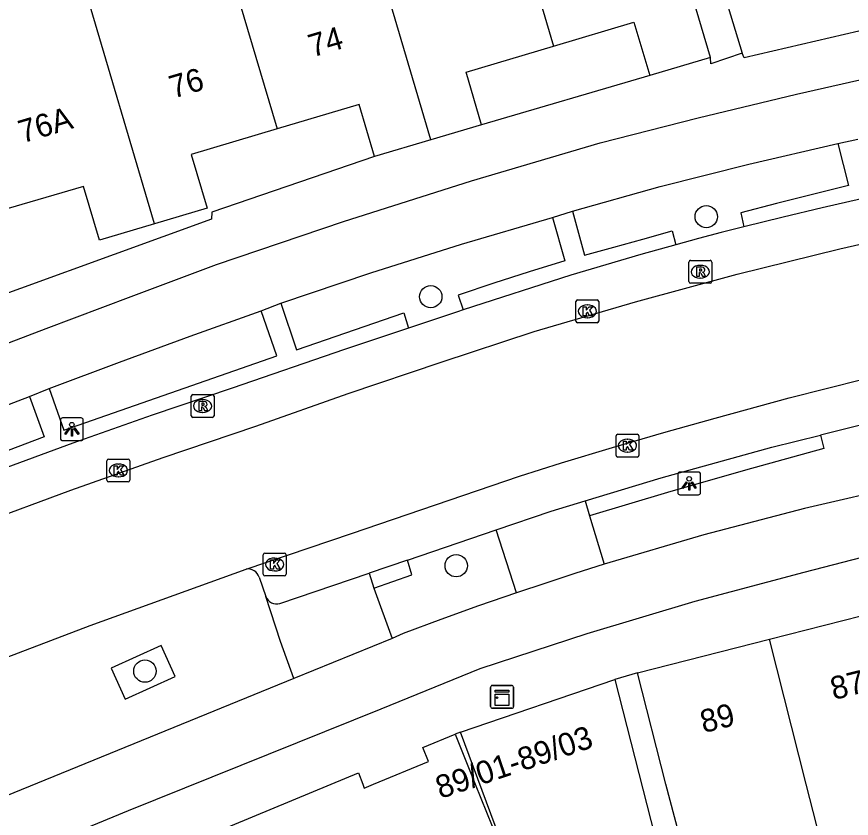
# Model space of a CAD drawing. Extents: x 158087 to 159494, y 382905 to 383981.
# Drawn here: x 159004.1 to 159040.66, y 383248.51 to 383283.61 of the extents above; entities that cross this region are included whole.
import ezdxf

# ---------------------------------------------------------------- set-up
doc = ezdxf.new("R2010")
doc.units = 0
for name, color, linetype in [('IMGEO_Boom', 7, 'Continuous'), ('IMGEO_Fietspad_gesloten', 7, 'Continuous'), ('IMGEO_Kast', 7, 'Continuous'), ('IMGEO_Kolk', 7, 'Continuous'), ('IMGEO_Lichtpunt', 7, 'Continuous'), ('IMGEO_Pand', 7, 'Continuous'), ('IMGEO_Pand_nummerreeks', 7, 'Continuous'), ('IMGEO_Parkeervlak_open', 7, 'Continuous'), ('IMGEO_Rijbaan_lokaal_gesloten', 7, 'Continuous'), ('IMGEO_Rijbaan_lokaal_open', 7, 'Continuous'), ('IMGEO_Rioolput', 7, 'Continuous'), ('IMGEO_Voetpad_open', 7, 'Continuous')]:
    doc.layers.add(name, color=color, linetype=linetype)

msp = doc.modelspace()

# ---------------------------------------------------------------- linework, layer by layer
at = {"layer": 'IMGEO_Boom'}
for centre in [(159034.307, 383274.853), (159022.24, 383271.349), (159023.355, 383259.57), (159009.721, 383254.956)]:
    msp.add_circle(centre, 0.489, dxfattribs=at)
at = {"layer": 'IMGEO_Fietspad_gesloten'}
for points in [[(158975.327, 383257.641), (158976.201, 383258.014), (158988.479, 383263.309), (158992.867, 383265.076), (158997.265, 383266.818), (159001.672, 383268.534), (159005.395, 383269.952), (159009.122, 383271.358), (159012.854, 383272.752), (159018.421, 383274.644), (159024.026, 383276.423), (159029.665, 383278.087), (159033.955, 383279.18), (159038.259, 383280.214), (159042.577, 383281.192), (159047.777, 383282.332), (159052.986, 383283.43), (159058.204, 383284.486), (159081.026, 383289.212), (159088.622, 383290.803), (159103.06, 383293.763), (159128.725, 383299.057), (159139.799, 383301.576), (159148.667, 383303.683)], [(158983.111, 383238.281), (159003.122, 383246.429), (159009.006, 383248.848), (159020.072, 383253.3), (159024.411, 383255.076), (159029.098, 383256.609), (159033.826, 383258.014), (159038.591, 383259.288), (159043.68, 383260.604), (159048.777, 383261.889), (159053.882, 383263.144), (159058.345, 383264.24), (159062.811, 383265.325), (159067.279, 383266.4), (159070.408, 383267.13), (159072.975, 383267.728), (159075.552, 383268.285), (159078.138, 383268.801), (159094.173, 383272.132), (159119.362, 383277.308), (159135.301, 383280.668), (159144.389, 383282.718)], [(159028.443, 383275.093), (159032.294, 383276.167), (159036.169, 383277.153), (159040.065, 383278.05)], [(159040.065, 383278.05), (159040.944, 383278.25)], [(159027.566, 383274.818), (159028.443, 383275.093)], [(159015.677, 383271.073), (159019.617, 383272.395), (159023.58, 383273.644), (159027.566, 383274.818)], [(159014.806, 383270.736), (159015.677, 383271.073)], [(159005.522, 383267.324), (159008.61, 383268.48), (159011.705, 383269.618), (159014.806, 383270.736)], [(159004.66, 383266.972), (159005.522, 383267.324)], [(158986.798, 383259.908), (158991.108, 383261.715), (158994.945, 383263.222), (158998.177, 383264.489), (159001.415, 383265.739), (159004.66, 383266.972)], [(159043.036, 383263.093), (159038.604, 383262.069), (159034.205, 383260.916), (159029.841, 383259.635)], [(159029.841, 383259.635), (159028.555, 383259.23), (159027.274, 383258.813), (159025.995, 383258.385)], [(159025.995, 383258.385), (159024.336, 383257.808), (159022.683, 383257.212), (159021.037, 383256.597), (159020.55, 383256.378)], [(159016.245, 383254.63), (158999.03, 383247.605), (158995.553, 383246.152), (158984.564, 383241.647)]]:
    msp.add_lwpolyline(points, dxfattribs=at)
at = {"layer": 'IMGEO_Kast'}
for p, q in [((159024.938, 383254.328), (159025.779, 383254.328)), ((159025.779, 383254.328), (159024.938, 383254.328)), ((159025.863, 383254.253), (159025.863, 383253.412)), ((159025.863, 383253.412), (159025.863, 383254.253)), ((159024.863, 383253.403), (159024.863, 383254.244)), ((159024.863, 383254.244), (159024.863, 383253.403)), ((159025.788, 383253.328), (159024.947, 383253.328)), ((159024.947, 383253.328), (159025.788, 383253.328))]:
    msp.add_line(p, q, dxfattribs=at)
for points in [[(159025.058, 383254.118), (159025.658, 383254.118), (159025.658, 383254.033), (159025.058, 383254.033), (159025.058, 383254.118)], [(159025.058, 383253.943), (159025.658, 383253.943), (159025.658, 383253.454), (159025.058, 383253.454), (159025.058, 383253.943)]]:
    msp.add_lwpolyline(points, dxfattribs=at)
msp.add_circle((159025.142, 383253.792), 0.0377, dxfattribs=at)
for centre, start, end in [((159024.941, 383254.25), 92.4484, 184.2845), ((159024.941, 383254.25), 92.4484, 184.2845), ((159025.785, 383254.25), 2.4484, 94.2845), ((159025.785, 383254.25), 2.4484, 94.2845), ((159024.941, 383253.406), 182.4484, 274.2845), ((159024.941, 383253.406), 182.4484, 274.2845), ((159025.785, 383253.406), 272.4484, 4.2845), ((159025.785, 383253.406), 272.4484, 4.2845)]:
    msp.add_arc(centre, 0.0779, start, end, dxfattribs=at)
at = {"layer": 'IMGEO_Kolk'}
for p, q in [((159028.599, 383270.284), (159028.599, 383271.136)), ((159028.674, 383271.21), (159029.526, 383271.21)), ((159029.6, 383271.136), (159029.6, 383270.284)), ((159029.087, 383270.99), (159029.112, 383270.99)), ((159029.11, 383270.43), (159029.085, 383270.43)), ((159029.526, 383270.21), (159028.674, 383270.21)), ((159030.355, 383264.4), (159030.355, 383265.252)), ((159030.43, 383265.326), (159031.282, 383265.326)), ((159031.356, 383265.252), (159031.356, 383264.4)), ((159030.843, 383265.106), (159030.868, 383265.106)), ((159030.866, 383264.546), (159030.841, 383264.546)), ((159008.058, 383263.314), (159008.058, 383264.166)), ((159008.133, 383264.24), (159008.985, 383264.24)), ((159009.059, 383264.166), (159009.059, 383263.314)), ((159031.282, 383264.326), (159030.43, 383264.326)), ((159008.546, 383264.02), (159008.571, 383264.02)), ((159008.569, 383263.46), (159008.544, 383263.46)), ((159008.985, 383263.24), (159008.133, 383263.24)), ((159014.979, 383260.123), (159015.831, 383260.123)), ((159014.904, 383259.197), (159014.904, 383260.049)), ((159015.392, 383259.903), (159015.417, 383259.903)), ((159015.905, 383260.049), (159015.905, 383259.197)), ((159015.831, 383259.123), (159014.979, 383259.123)), ((159015.415, 383259.343), (159015.39, 383259.343))]:
    msp.add_line(p, q, dxfattribs=at)
for points in [[(159028.599, 383270.284), (159028.599, 383271.136)], [(159028.674, 383271.21), (159029.526, 383271.21)], [(159029.6, 383271.136), (159029.6, 383270.284)], [(159028.92, 383270.91), (159029.043, 383270.91), (159029.043, 383270.759), (159029.173, 383270.91), (159029.337, 383270.91), (159029.191, 383270.759), (159029.344, 383270.51), (159029.192, 383270.51), (159029.107, 383270.674), (159029.043, 383270.607), (159029.043, 383270.51), (159028.92, 383270.51), (159028.92, 383270.91)], [(159029.526, 383270.21), (159028.674, 383270.21)], [(159030.355, 383264.4), (159030.355, 383265.252)], [(159030.43, 383265.326), (159031.282, 383265.326)], [(159031.356, 383265.252), (159031.356, 383264.4)], [(159030.676, 383265.026), (159030.799, 383265.026), (159030.799, 383264.875), (159030.929, 383265.026), (159031.093, 383265.026), (159030.947, 383264.875), (159031.1, 383264.626), (159030.948, 383264.626), (159030.863, 383264.79), (159030.799, 383264.723), (159030.799, 383264.626), (159030.676, 383264.626), (159030.676, 383265.026)], [(159008.058, 383263.314), (159008.058, 383264.166)], [(159008.133, 383264.24), (159008.985, 383264.24)], [(159009.059, 383264.166), (159009.059, 383263.314)], [(159031.282, 383264.326), (159030.43, 383264.326)], [(159008.379, 383263.94), (159008.502, 383263.94), (159008.502, 383263.789), (159008.632, 383263.94), (159008.796, 383263.94), (159008.65, 383263.789), (159008.803, 383263.54), (159008.651, 383263.54), (159008.566, 383263.704), (159008.502, 383263.637), (159008.502, 383263.54), (159008.379, 383263.54), (159008.379, 383263.94)], [(159008.985, 383263.24), (159008.133, 383263.24)], [(159014.979, 383260.123), (159015.831, 383260.123)], [(159014.904, 383259.197), (159014.904, 383260.049)], [(159015.225, 383259.823), (159015.348, 383259.823), (159015.348, 383259.672), (159015.478, 383259.823), (159015.642, 383259.823), (159015.496, 383259.672), (159015.649, 383259.423), (159015.497, 383259.423), (159015.412, 383259.587), (159015.348, 383259.52), (159015.348, 383259.423), (159015.225, 383259.423), (159015.225, 383259.823)], [(159015.905, 383260.049), (159015.905, 383259.197)], [(159015.831, 383259.123), (159014.979, 383259.123)]]:
    msp.add_lwpolyline(points, dxfattribs=at)
for centre, start, end in [((159028.676, 383271.134), 91.552, 178.448), ((159028.676, 383271.134), 91.552, 178.448), ((159029.524, 383271.134), 1.552, 88.448), ((159029.524, 383271.134), 1.552, 88.448), ((159028.676, 383270.286), 181.552, 268.448), ((159028.676, 383270.286), 181.552, 268.448), ((159029.524, 383270.286), 271.552, 358.448), ((159029.524, 383270.286), 271.552, 358.448), ((159030.432, 383265.25), 91.552, 178.448), ((159030.432, 383265.25), 91.552, 178.448), ((159031.28, 383265.25), 1.552, 88.448), ((159031.28, 383265.25), 1.552, 88.448), ((159008.135, 383264.164), 91.552, 178.448), ((159008.135, 383264.164), 91.552, 178.448), ((159008.983, 383264.164), 1.552, 88.448), ((159008.983, 383264.164), 1.552, 88.448), ((159030.432, 383264.402), 181.552, 268.448), ((159030.432, 383264.402), 181.552, 268.448), ((159031.28, 383264.402), 271.552, 358.448), ((159031.28, 383264.402), 271.552, 358.448), ((159008.135, 383263.316), 181.552, 268.448), ((159008.135, 383263.316), 181.552, 268.448), ((159008.983, 383263.316), 271.552, 358.448), ((159008.983, 383263.316), 271.552, 358.448), ((159014.981, 383260.047), 91.552, 178.448), ((159014.981, 383260.047), 91.552, 178.448), ((159015.829, 383260.047), 1.552, 88.448), ((159015.829, 383260.047), 1.552, 88.448), ((159014.981, 383259.199), 181.552, 268.448), ((159014.981, 383259.199), 181.552, 268.448), ((159015.829, 383259.199), 271.552, 358.448), ((159015.829, 383259.199), 271.552, 358.448)]:
    msp.add_arc(centre, 0.0765, start, end, dxfattribs=at)
for centre, major_axis, ratio, start_param, end_param in [((159029.086, 383270.71), (-0.387, 0.002), 0.722429, 4.712389, 7.853982), ((159029.111, 383270.71), (-0.39, 0.002), 0.717154, 1.570796, 4.712389), ((159030.842, 383264.826), (-0.387, 0.002), 0.722429, 4.712389, 7.853982), ((159030.867, 383264.826), (-0.39, 0.002), 0.717154, 1.570796, 4.712389), ((159008.545, 383263.74), (-0.387, 0.002), 0.722429, 4.712389, 7.853982), ((159008.57, 383263.74), (-0.39, 0.002), 0.717154, 1.570796, 4.712389), ((159015.391, 383259.623), (-0.387, 0.002), 0.722429, 4.712389, 7.853982), ((159015.416, 383259.623), (-0.39, 0.002), 0.717154, 1.570796, 4.712389)]:
    msp.add_ellipse(centre, major_axis=major_axis, ratio=ratio, start_param=start_param, end_param=end_param, dxfattribs=at)
at = {"layer": 'IMGEO_Lichtpunt'}
for p, q in [((159006.925, 383266.043), (159006.117, 383266.043)), ((159006.925, 383266.043), (159006.117, 383266.043)), ((159006.023, 383265.948), (159006.023, 383265.141)), ((159006.023, 383265.948), (159006.023, 383265.141)), ((159007.019, 383265.141), (159007.019, 383265.948)), ((159007.019, 383265.141), (159007.019, 383265.948)), ((159006.117, 383265.047), (159006.925, 383265.047)), ((159006.117, 383265.047), (159006.925, 383265.047)), ((159033.061, 383263.578), (159033.061, 383262.771)), ((159033.061, 383263.578), (159033.061, 383262.771)), ((159033.963, 383263.673), (159033.155, 383263.673)), ((159033.963, 383263.673), (159033.155, 383263.673)), ((159034.057, 383262.771), (159034.057, 383263.578)), ((159034.057, 383262.771), (159034.057, 383263.578)), ((159033.155, 383262.677), (159033.963, 383262.677)), ((159033.155, 383262.677), (159033.963, 383262.677))]:
    msp.add_line(p, q, dxfattribs=at)
for points in [[(159006.397, 383265.612), (159006.436, 383265.584), (159006.248, 383265.322), (159006.21, 383265.349), (159006.397, 383265.612)], [(159006.609, 383265.584), (159006.647, 383265.611), (159006.834, 383265.349), (159006.795, 383265.321), (159006.609, 383265.584)], [(159006.499, 383265.564), (159006.546, 383265.564), (159006.546, 383265.242), (159006.499, 383265.242), (159006.499, 383265.564)], [(159033.435, 383263.242), (159033.474, 383263.214), (159033.286, 383262.952), (159033.248, 383262.979), (159033.435, 383263.242)], [(159033.537, 383263.194), (159033.584, 383263.194), (159033.584, 383262.872), (159033.537, 383262.872), (159033.537, 383263.194)], [(159033.647, 383263.214), (159033.685, 383263.241), (159033.872, 383262.979), (159033.833, 383262.951), (159033.647, 383263.214)]]:
    msp.add_lwpolyline(points, dxfattribs=at)
for centre in [(159006.522, 383265.746), (159033.56, 383263.376)]:
    msp.add_circle(centre, 0.0994, dxfattribs=at)
for centre, start, end in [((159006.117, 383265.948), 90, 180), ((159006.117, 383265.948), 90, 180), ((159006.925, 383265.948), 0, 90), ((159006.925, 383265.948), 0, 90), ((159006.117, 383265.141), 180, 270), ((159006.117, 383265.141), 180, 270), ((159006.925, 383265.141), 270, 0), ((159006.925, 383265.141), 270, 360), ((159033.155, 383263.578), 90, 180), ((159033.155, 383263.578), 90, 180), ((159033.963, 383263.578), 0, 90), ((159033.963, 383263.578), 0, 90), ((159033.155, 383262.771), 180, 270), ((159033.155, 383262.771), 180, 270), ((159033.963, 383262.771), 270, 0), ((159033.963, 383262.771), 270, 360)]:
    msp.add_arc(centre, 0.0946, start, end, dxfattribs=at)
at = {"layer": 'IMGEO_Pand'}
for points in [[(159034.494, 383281.82), (159033.072, 383286.614), (159031.43, 383292.153), (159031.154, 383292.072)], [(159025.25, 383290.331), (159027.623, 383282.323)], [(159022.247, 383278.217), (159019.186, 383288.544)], [(159013.121, 383286.757), (159015.511, 383278.694)], [(159010.147, 383274.544), (159007.057, 383284.969)], [(159027.623, 383282.323), (159031.138, 383283.365), (159031.831, 383281.03)], [(159024.468, 383278.876), (159023.784, 383281.184), (159027.623, 383282.323)], [(159034.494, 383281.82), (159031.831, 383281.03)], [(159019.781, 383277.486), (159019.106, 383279.76), (159015.511, 383278.694)], [(159024.468, 383278.876), (159022.247, 383278.217)], [(159015.511, 383278.694), (159011.751, 383277.579), (159012.448, 383275.227), (159010.147, 383274.544)], [(159022.247, 383278.217), (159019.781, 383277.486)], [(159010.147, 383274.544), (159007.729, 383273.827), (159007.031, 383276.181), (159003.387, 383275.108)], [(159037.074, 383256.353), (159042.695, 383257.782)], [(159031.29, 383254.883), (159037.074, 383256.353)], [(159040.081, 383244.529), (159038.69, 383250), (159037.074, 383256.353)], [(159040.081, 383244.529), (159037.163, 383243.787), (159036.305, 383247.165), (159033.482, 383246.434), (159032.53, 383250), (159031.29, 383254.883)], [(159030.304, 383254.582), (159033.279, 383242.921), (159027.717, 383241.045), (159023.536, 383252.289)], [(159023.536, 383252.289), (159030.304, 383254.582)], [(159012.713, 383247.865), (159017.877, 383250), (159019.074, 383250.495), (159019.262, 383250), (159019.325, 383249.835), (159019.728, 383250), (159022.146, 383250.991), (159021.891, 383251.613), (159023.305, 383252.194)], [(159023.305, 383252.194), (159024.192, 383250), (159025.178, 383247.559), (159025.505, 383246.77), (159021.325, 383245.045), (159022.045, 383243.296), (159015.706, 383240.684)]]:
    msp.add_lwpolyline(points, dxfattribs=at)
at = {"layer": 'IMGEO_Parkeervlak_open'}
for points in [[(159035.957, 383274.411), (159034.961, 383274.153), (159033.967, 383273.891), (159032.974, 383273.623)], [(159023.664, 383270.772), (159023.416, 383270.692), (159021.266, 383269.975)], [(159042.343, 383266.035), (159042.062, 383265.97), (159039.305, 383265.286)], [(159021.216, 383259.82), (159025.098, 383261.142)]]:
    msp.add_lwpolyline(points, dxfattribs=at)
at = {"layer": 'IMGEO_Rijbaan_lokaal_gesloten'}
for points in [[(158987.981, 383255.787), (158989.781, 383256.451), (158998.158, 383259.724), (159002.453, 383261.396), (159006.473, 383262.883), (159010.513, 383264.312), (159014.574, 383265.682), (159018.627, 383267.105), (159022.694, 383268.484), (159026.776, 383269.819), (159031.206, 383271.131), (159035.666, 383272.339), (159040.152, 383273.444), (159044.582, 383274.452), (159049.017, 383275.434), (159053.458, 383276.392), (159061.088, 383277.996)], [(159014.153, 383259.424), (159018.772, 383260.986), (159026.126, 383263.49), (159027.968, 383264.069), (159030.204, 383264.751), (159032.448, 383265.404), (159034.7, 383266.028), (159037.933, 383266.925), (159041.186, 383267.742), (159044.459, 383268.478), (159048.806, 383269.47), (159053.164, 383270.415), (159057.532, 383271.313), (159062.24, 383272.271)], [(158997.581, 383253.249), (159007.319, 383256.955), (159014.153, 383259.424)]]:
    msp.add_lwpolyline(points, dxfattribs=at)
at = {"layer": 'IMGEO_Rijbaan_lokaal_open'}
for points in [[(159015.636, 383257.921), (159019.541, 383259.25)], [(159019.541, 383259.25), (159019.746, 383258.588)], [(159019.746, 383258.588), (159020.55, 383256.378)], [(159016.245, 383254.63), (159015.661, 383256.254), (159015.015, 383258.225)], [(159020.55, 383256.378), (159016.245, 383254.63)]]:
    msp.add_lwpolyline(points, dxfattribs=at)
msp.add_arc((159015.484, 383258.398), 0.5, 200.2041, 287.6294, dxfattribs=at)
at = {"layer": 'IMGEO_Rioolput'}
for p, q in [((159033.62, 383272.941), (159034.472, 383272.941)), ((159033.545, 383272.015), (159033.545, 383272.867)), ((159034.033, 383272.721), (159034.058, 383272.721)), ((159034.546, 383272.867), (159034.546, 383272.015)), ((159034.472, 383271.941), (159033.62, 383271.941)), ((159034.056, 383272.161), (159034.031, 383272.161)), ((159011.821, 383267.064), (159012.673, 383267.064)), ((159011.746, 383266.138), (159011.746, 383266.99)), ((159012.234, 383266.844), (159012.259, 383266.844)), ((159012.747, 383266.99), (159012.747, 383266.138)), ((159012.673, 383266.064), (159011.821, 383266.064)), ((159012.257, 383266.284), (159012.232, 383266.284))]:
    msp.add_line(p, q, dxfattribs=at)
for points in [[(159033.62, 383272.941), (159034.472, 383272.941)], [(159033.545, 383272.015), (159033.545, 383272.867)], [(159034.134, 383272.639), (159033.882, 383272.641), (159033.882, 383272.241)], [(159034.06, 383272.56), (159034.006, 383272.56), (159034.006, 383272.479)], [(159034.546, 383272.867), (159034.546, 383272.015)], [(159033.882, 383272.241), (159034.006, 383272.241), (159034.006, 383272.403), (159034.017, 383272.403)], [(159034.006, 383272.479), (159034.058, 383272.479)], [(159034.064, 383272.374), (159034.135, 383272.241), (159034.275, 383272.241), (159034.21, 383272.367)], [(159034.472, 383271.941), (159033.62, 383271.941)], [(159011.821, 383267.064), (159012.673, 383267.064)], [(159011.746, 383266.138), (159011.746, 383266.99)], [(159012.335, 383266.762), (159012.083, 383266.764), (159012.083, 383266.364)], [(159012.261, 383266.683), (159012.207, 383266.683), (159012.207, 383266.602)], [(159012.747, 383266.99), (159012.747, 383266.138)], [(159012.083, 383266.364), (159012.207, 383266.364), (159012.207, 383266.526), (159012.218, 383266.526)], [(159012.207, 383266.602), (159012.259, 383266.602)], [(159012.265, 383266.497), (159012.336, 383266.364), (159012.476, 383266.364), (159012.411, 383266.49)], [(159012.673, 383266.064), (159011.821, 383266.064)]]:
    msp.add_lwpolyline(points, dxfattribs=at)
for centre, radius, start, end in [((159033.622, 383272.865), 0.0765, 91.552, 178.448), ((159033.622, 383272.865), 0.0765, 91.552, 178.448), ((159034.47, 383272.865), 0.0765, 1.552, 88.448), ((159034.47, 383272.865), 0.0765, 1.552, 88.448), ((159034.066, 383272.464), 0.0964, 77.0061, 93.1865), ((159034.08, 383272.521), 0.0378, 276.6634, 79.6772), ((159034.133, 383272.529), 0.109, 350.3612, 89.416), ((159034.016, 383272.35), 0.0533, 26.0293, 88.6989), ((159034.042, 383272.668), 0.19, 274.7715, 282.9687), ((159034.131, 383272.529), 0.112, 277.5842, 350.9817), ((159034.115, 383272.314), 0.108, 29.5134, 73.7905), ((159033.622, 383272.017), 0.0765, 181.552, 268.448), ((159033.622, 383272.017), 0.0765, 181.552, 268.448), ((159034.47, 383272.017), 0.0765, 271.552, 358.448), ((159034.47, 383272.017), 0.0765, 271.552, 358.448), ((159011.823, 383266.988), 0.0765, 91.552, 178.448), ((159011.823, 383266.988), 0.0765, 91.552, 178.448), ((159012.671, 383266.988), 0.0765, 1.552, 88.448), ((159012.671, 383266.988), 0.0765, 1.552, 88.448), ((159012.267, 383266.587), 0.0964, 77.0061, 93.1865), ((159012.281, 383266.644), 0.0378, 276.6634, 79.6772), ((159012.334, 383266.652), 0.109, 350.3612, 89.416), ((159012.217, 383266.473), 0.0533, 26.0293, 88.6989), ((159012.243, 383266.791), 0.19, 274.7715, 282.9687), ((159012.332, 383266.652), 0.112, 277.5842, 350.9817), ((159012.316, 383266.437), 0.108, 29.5134, 73.7905), ((159011.823, 383266.14), 0.0765, 181.552, 268.448), ((159011.823, 383266.14), 0.0765, 181.552, 268.448), ((159012.671, 383266.14), 0.0765, 271.552, 358.448), ((159012.671, 383266.14), 0.0765, 271.552, 358.448)]:
    msp.add_arc(centre, radius, start, end, dxfattribs=at)
for centre, major_axis, ratio, start_param, end_param in [((159034.032, 383272.441), (-0.387, 0.002), 0.722429, 4.712389, 7.853982), ((159034.057, 383272.441), (-0.39, 0.002), 0.717154, 1.570796, 4.712389), ((159012.233, 383266.564), (-0.387, 0.002), 0.722429, 4.712389, 7.853982), ((159012.258, 383266.564), (-0.39, 0.002), 0.717154, 1.570796, 4.712389)]:
    msp.add_ellipse(centre, major_axis=major_axis, ratio=ratio, start_param=start_param, end_param=end_param, dxfattribs=at)
at = {"layer": 'IMGEO_Voetpad_open'}
for points in [[(159057.17, 383286.552), (159046.645, 383284.291), (159035.966, 383281.809), (159035.886, 383282.01)], [(159035.066, 383284.711), (159035.886, 383282.01)], [(159035.886, 383282.01), (159034.505, 383281.545), (159034.494, 383281.82)], [(159031.831, 383281.03), (159024.468, 383278.876)], [(159040.065, 383278.05), (159040.538, 383276.214), (159038.96, 383275.831), (159037.385, 383275.436), (159035.814, 383275.027), (159035.957, 383274.411)], [(159019.781, 383277.486), (159012.65, 383275.051), (159012.639, 383274.741), (159000, 383270.163), (158992.422, 383267.137)], [(159045.423, 383276.634), (159043.983, 383276.306), (159042.544, 383275.972), (159041.107, 383275.632), (159039.386, 383275.242), (159037.669, 383274.835), (159035.957, 383274.411)], [(159028.443, 383275.093), (159028.97, 383273.174), (159030.253, 383273.511), (159031.533, 383273.863), (159032.808, 383274.228), (159032.974, 383273.623)], [(159027.566, 383274.818), (159028.106, 383272.918), (159026.549, 383272.434), (159024.996, 383271.936), (159023.448, 383271.422), (159023.664, 383270.772)], [(159032.974, 383273.623), (159031.439, 383273.193), (159029.908, 383272.749), (159028.381, 383272.292), (159023.664, 383270.772)], [(159015.677, 383271.073), (159016.354, 383269.022), (159021.062, 383270.636), (159021.266, 383269.975)], [(159005.522, 383267.324), (159006.167, 383265.502), (159015.497, 383268.761), (159014.806, 383270.736)], [(159021.266, 383269.975), (159018.467, 383269.042), (159013.536, 383267.342), (159010.043, 383266.16), (159006.566, 383264.933), (159003.104, 383263.661), (158998.077, 383261.741)], [(159004.66, 383266.972), (159005.305, 383265.21), (158997.832, 383262.384), (158998.077, 383261.741)], [(159029.001, 383262.414), (159032.327, 383263.422), (159037.178, 383264.758), (159039.305, 383265.286)], [(159039.305, 383265.286), (159039.459, 383264.709), (159036.029, 383263.754), (159032.606, 383262.77), (159029.192, 383261.757)], [(159025.098, 383261.142), (159027.511, 383261.963), (159029.001, 383262.414)], [(159029.001, 383262.414), (159029.192, 383261.757)], [(159029.192, 383261.757), (159029.841, 383259.635)], [(159025.995, 383258.385), (159025.098, 383261.142)], [(159021.216, 383259.82), (159019.541, 383259.25)], [(159019.746, 383258.588), (159021.41, 383259.167), (159021.216, 383259.82)], [(159014.72, 383259.069), (159015.015, 383258.225)], [(159008.854, 383253.722), (159011.044, 383254.713), (159010.428, 383256.075), (159008.238, 383255.084), (159008.854, 383253.722)], [(159031.29, 383254.883), (159030.304, 383254.582)], [(159023.536, 383252.289), (159023.305, 383252.194)]]:
    msp.add_lwpolyline(points, dxfattribs=at)
msp.add_arc((159014.232, 383258.919), 0.511, 17.054, 98.8444, dxfattribs=at)

# ---------------------------------------------------------------- texts
at = {"layer": 'IMGEO_Pand_nummerreeks'}
for s, rotation, p in [('74', 16.5001, (159017.055, 383281.823)), ('76', 16.5001, (159010.96, 383280.017)), ('76A', 16.5001, (159004.356, 383278.062)), ('87', 14.2619, (159039.891, 383253.685)), ('89', 14.2619, (159034.189, 383252.236)), ('89/01-89/03', 18.7185, (159022.662, 383249.353))]:
    msp.add_text(s, height=1, rotation=rotation, dxfattribs=at).set_placement(p)

doc.saveas('drawing.dxf')
